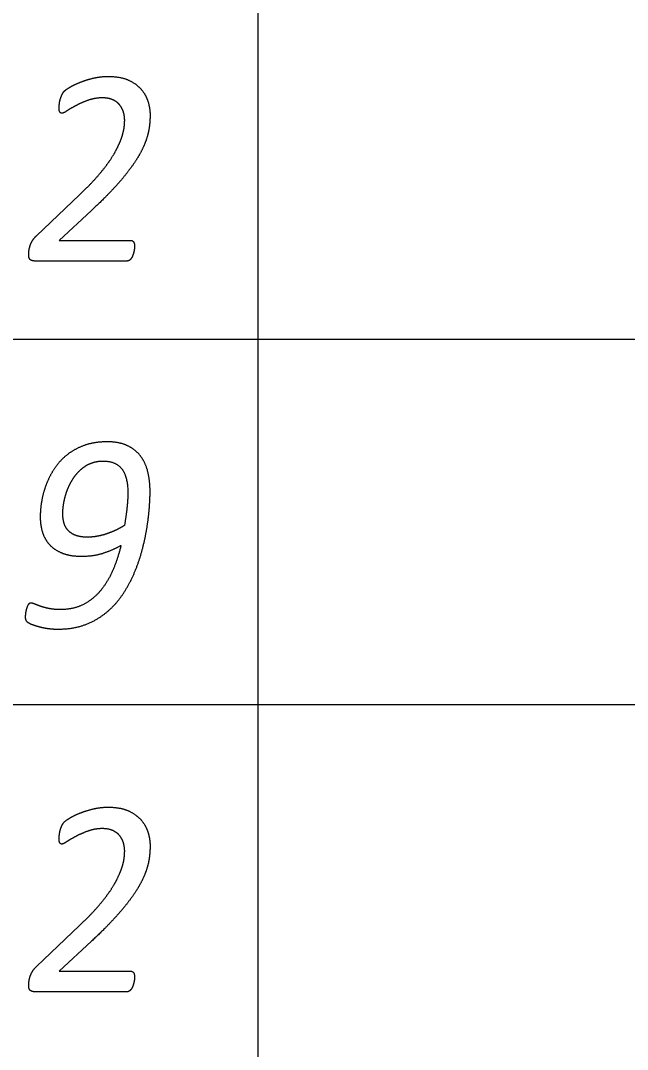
# Model space of a CAD drawing. Extents: x -14196 to 143, y -6096 to 28.
# Drawn here: x 92.657 to 93.072, y -5.315 to -4.611 of the extents above; entities that cross this region are included whole.
import ezdxf

# ---------------------------------------------------------------- set-up
doc = ezdxf.new("R2010")
doc.units = 0
doc.layers.add('RS_Raster1', color=7, linetype='Continuous')
doc.layers.add('SH_Text', color=7, linetype='Continuous')

msp = doc.modelspace()

# ---------------------------------------------------------------- linework, layer by layer
at = {"layer": 'RS_Raster1'}
for p, q in [((92.81953, -8.32886), (92.81953, -3.53711)), ((81.09453, -4.82886), (94.54453, -4.82886)), ((81.09453, -5.07886), (94.54453, -5.07886))]:
    msp.add_line(p, q, dxfattribs=at)
at = {"layer": 'SH_Text'}
for p, q in [((92.6678, -4.75804), (92.69728, -4.73)), ((92.73494, -4.76517), (92.73494, -4.76517)), ((92.72989, -4.7753), (92.66658, -4.7753)), ((92.68581, -4.94818), (92.68581, -4.94818)), ((92.67037, -4.95033), (92.67037, -4.95033)), ((92.6678, -5.25804), (92.69728, -5.23)), ((92.73494, -5.26517), (92.73494, -5.26517)), ((92.72989, -5.2753), (92.66658, -5.2753))]:
    msp.add_line(p, q, dxfattribs=at)
for points in [[(92.70542, -4.74068), (92.68324, -4.76122), (92.73219, -4.76122)], [(92.70542, -5.24068), (92.68324, -5.26122), (92.73219, -5.26122)]]:
    msp.add_lwpolyline(points, dxfattribs=at)
for points in [[(92.6906, -4.65643), (92.69348, -4.65469), (92.69755, -4.65306)], [(92.69755, -4.65306), (92.70162, -4.65142), (92.70657, -4.65021)], [(92.70657, -4.65021), (92.71153, -4.64901), (92.71684, -4.64901)], [(92.71684, -4.64901), (92.72534, -4.64901), (92.73092, -4.65161)], [(92.73092, -4.65161), (92.73649, -4.6542), (92.73972, -4.65815)], [(92.68565, -4.66081), (92.68613, -4.6599), (92.68675, -4.65922)], [(92.68675, -4.65922), (92.68773, -4.65816), (92.6906, -4.65643)], [(92.73972, -4.65815), (92.74296, -4.66209), (92.74424, -4.66671)], [(92.68335, -4.6688), (92.68348, -4.66789), (92.68362, -4.66683)], [(92.68362, -4.66683), (92.68375, -4.66577), (92.68406, -4.66471)], [(92.68406, -4.66471), (92.68437, -4.66365), (92.68476, -4.66269)], [(92.68476, -4.66269), (92.68516, -4.66173), (92.68565, -4.66081)], [(92.7032, -4.66531), (92.6986, -4.66695), (92.69489, -4.66891)], [(92.71285, -4.66368), (92.7078, -4.66368), (92.7032, -4.66531)], [(92.72049, -4.66522), (92.71747, -4.66368), (92.71285, -4.66368)], [(92.72516, -4.66905), (92.72352, -4.66675), (92.72049, -4.66522)], [(92.74424, -4.66671), (92.74552, -4.67133), (92.74552, -4.67546)], [(92.68322, -4.67049), (92.68322, -4.66972), (92.68335, -4.6688)], [(92.68375, -4.67328), (92.68322, -4.67232), (92.68322, -4.67049)], [(92.68516, -4.67425), (92.68427, -4.67425), (92.68375, -4.67328)], [(92.68865, -4.67256), (92.68613, -4.67425), (92.68516, -4.67425)], [(92.69489, -4.66891), (92.69117, -4.67088), (92.68865, -4.67256)], [(92.72747, -4.67399), (92.72681, -4.67135), (92.72516, -4.66905)], [(92.72814, -4.67892), (92.72814, -4.67662), (92.72747, -4.67399)], [(92.72778, -4.68397), (92.72814, -4.68114), (92.72814, -4.67892)], [(92.74552, -4.67546), (92.74552, -4.67941), (92.74499, -4.68354)], [(92.72628, -4.69027), (92.72743, -4.68681), (92.72778, -4.68397)], [(92.74499, -4.68354), (92.74446, -4.68768), (92.74291, -4.69225)], [(92.72308, -4.69792), (92.72512, -4.69374), (92.72628, -4.69027)], [(92.74291, -4.69225), (92.74136, -4.69682), (92.73857, -4.70191)], [(92.71763, -4.70706), (92.72105, -4.7021), (92.72308, -4.69792)], [(92.73857, -4.70191), (92.73579, -4.70701), (92.73131, -4.71293)], [(92.70921, -4.71773), (92.71422, -4.71201), (92.71763, -4.70706)], [(92.73131, -4.71293), (92.72684, -4.71884), (92.72052, -4.72572)], [(92.69728, -4.73), (92.7042, -4.72346), (92.70921, -4.71773)], [(92.72052, -4.72572), (92.71419, -4.7326), (92.70542, -4.74068)], [(92.66488, -4.76166), (92.66594, -4.75978), (92.6678, -4.75804)], [(92.66262, -4.76875), (92.66275, -4.7672), (92.66328, -4.76537)], [(92.66328, -4.76537), (92.66382, -4.76354), (92.66488, -4.76166)], [(92.73219, -4.76122), (92.7337, -4.76122), (92.73432, -4.76242)], [(92.73432, -4.76242), (92.73494, -4.76363), (92.73494, -4.76517)], [(92.73494, -4.76517), (92.73494, -4.76575), (92.73481, -4.76681)], [(92.66249, -4.77125), (92.66249, -4.77029), (92.66262, -4.76875)], [(92.66271, -4.77294), (92.66249, -4.77222), (92.66249, -4.77125)], [(92.73375, -4.77125), (92.73335, -4.77241), (92.73277, -4.77328)], [(92.73441, -4.76898), (92.73415, -4.77009), (92.73375, -4.77125)], [(92.73481, -4.76681), (92.73468, -4.76787), (92.73441, -4.76898)], [(92.66338, -4.77419), (92.66293, -4.77366), (92.66271, -4.77294)], [(92.66462, -4.77501), (92.66382, -4.77472), (92.66338, -4.77419)], [(92.66658, -4.7753), (92.66542, -4.7753), (92.66462, -4.77501)], [(92.73149, -4.77472), (92.73078, -4.7753), (92.72989, -4.7753)], [(92.73277, -4.77328), (92.7322, -4.77414), (92.73149, -4.77472)], [(92.71616, -4.89901), (92.70768, -4.89901), (92.701, -4.90132)], [(92.72978, -4.90156), (92.72423, -4.89901), (92.71616, -4.89901)], [(92.701, -4.90132), (92.69433, -4.90363), (92.6892, -4.90758)], [(92.73887, -4.90863), (92.73532, -4.90411), (92.72978, -4.90156)], [(92.6892, -4.90758), (92.68407, -4.91153), (92.68054, -4.91668)], [(92.70493, -4.91375), (92.70882, -4.91216), (92.71351, -4.91216)], [(92.71351, -4.91216), (92.72168, -4.91216), (92.72599, -4.91731)], [(92.74397, -4.91946), (92.74242, -4.91316), (92.73887, -4.90863)], [(92.68054, -4.91668), (92.677, -4.92183), (92.67475, -4.92751)], [(92.69262, -4.92453), (92.69493, -4.92092), (92.69798, -4.91813)], [(92.69798, -4.91813), (92.70103, -4.91533), (92.70493, -4.91375)], [(92.72599, -4.91731), (92.7303, -4.92246), (92.7303, -4.93431)], [(92.74552, -4.93317), (92.74552, -4.92576), (92.74397, -4.91946)], [(92.67475, -4.92751), (92.67249, -4.93319), (92.67143, -4.93912)], [(92.68882, -4.93219), (92.69032, -4.92815), (92.69262, -4.92453)], [(92.68656, -4.94033), (92.68732, -4.93624), (92.68882, -4.93219)], [(92.7303, -4.93431), (92.7303, -4.93855), (92.72972, -4.94404)], [(92.74512, -4.94294), (92.74552, -4.93692), (92.74552, -4.93317)], [(92.67143, -4.93912), (92.67037, -4.94504), (92.67037, -4.95033)], [(92.68581, -4.94818), (92.68581, -4.94443), (92.68656, -4.94033)], [(92.68669, -4.95473), (92.68581, -4.95175), (92.68581, -4.94818)], [(92.72972, -4.94404), (92.72915, -4.94953), (92.728, -4.95618)], [(92.74362, -4.95626), (92.74473, -4.94895), (92.74512, -4.94294)], [(92.67037, -4.95033), (92.67037, -4.95602), (92.67191, -4.96093)], [(92.68961, -4.95984), (92.68758, -4.95772), (92.68669, -4.95473)], [(92.67191, -4.96093), (92.67346, -4.96584), (92.67686, -4.9695)], [(92.69488, -4.96311), (92.69165, -4.96196), (92.68961, -4.95984)], [(92.71606, -4.96191), (92.71282, -4.96302), (92.7094, -4.96364)], [(92.72232, -4.95936), (92.7193, -4.9608), (92.71606, -4.96191)], [(92.728, -4.95618), (92.72533, -4.95791), (92.72232, -4.95936)], [(92.74047, -4.97171), (92.74251, -4.96358), (92.74362, -4.95626)], [(92.67686, -4.9695), (92.68026, -4.97316), (92.68565, -4.97523)], [(92.7027, -4.96427), (92.6981, -4.96427), (92.69488, -4.96311)], [(92.7094, -4.96364), (92.70599, -4.96427), (92.7027, -4.96427)], [(92.71371, -4.97508), (92.72037, -4.97287), (92.72561, -4.96988)], [(92.72561, -4.96988), (92.72348, -4.97882), (92.72007, -4.9868)], [(92.68565, -4.97523), (92.69103, -4.9773), (92.69863, -4.9773)], [(92.69863, -4.9773), (92.70706, -4.9773), (92.71371, -4.97508)], [(92.73516, -4.98773), (92.73844, -4.97984), (92.74047, -4.97171)], [(92.72007, -4.9868), (92.71666, -4.99477), (92.71165, -5.00078)], [(92.72723, -5.00274), (92.73188, -4.99562), (92.73516, -4.98773)], [(92.71165, -5.00078), (92.70664, -5.00678), (92.6999, -5.01029)], [(92.7162, -5.0153), (92.72258, -5.00986), (92.72723, -5.00274)], [(92.66166, -5.0113), (92.66126, -5.01217), (92.66095, -5.01322)], [(92.66263, -5.0099), (92.66205, -5.01043), (92.66166, -5.0113)], [(92.66399, -5.00938), (92.6632, -5.00938), (92.66263, -5.0099)], [(92.6666, -5.01005), (92.66497, -5.00938), (92.66399, -5.00938)], [(92.6707, -5.01159), (92.66823, -5.01072), (92.6666, -5.01005)], [(92.67653, -5.01313), (92.67318, -5.01245), (92.6707, -5.01159)], [(92.6999, -5.01029), (92.69316, -5.0138), (92.68421, -5.0138)], [(92.6602, -5.01741), (92.66011, -5.01842), (92.66011, -5.0189)], [(92.66011, -5.0189), (92.66011, -5.02063), (92.66086, -5.0216)], [(92.66046, -5.01534), (92.66029, -5.0164), (92.6602, -5.01741)], [(92.66095, -5.01322), (92.66064, -5.01428), (92.66046, -5.01534)], [(92.68421, -5.0138), (92.67989, -5.0138), (92.67653, -5.01313)], [(92.70149, -5.02396), (92.70982, -5.02073), (92.7162, -5.0153)], [(92.66086, -5.0216), (92.66161, -5.02256), (92.66364, -5.02352)], [(92.66364, -5.02352), (92.66532, -5.0242), (92.66744, -5.02487)], [(92.66744, -5.02487), (92.66956, -5.02554), (92.67194, -5.02607)], [(92.67194, -5.02607), (92.67432, -5.0266), (92.67701, -5.02689)], [(92.68262, -5.02718), (92.69316, -5.02718), (92.70149, -5.02396)], [(92.67701, -5.02689), (92.67971, -5.02718), (92.68262, -5.02718)], [(92.69755, -5.15306), (92.70162, -5.15142), (92.70657, -5.15021)], [(92.70657, -5.15021), (92.71153, -5.14901), (92.71684, -5.14901)], [(92.71684, -5.14901), (92.72534, -5.14901), (92.73092, -5.15161)], [(92.73092, -5.15161), (92.73649, -5.1542), (92.73972, -5.15815)], [(92.68565, -5.16081), (92.68613, -5.1599), (92.68675, -5.15922)], [(92.68675, -5.15922), (92.68773, -5.15816), (92.6906, -5.15643)], [(92.6906, -5.15643), (92.69348, -5.15469), (92.69755, -5.15306)], [(92.73972, -5.15815), (92.74296, -5.16209), (92.74424, -5.16671)], [(92.68335, -5.1688), (92.68348, -5.16789), (92.68362, -5.16683)], [(92.68362, -5.16683), (92.68375, -5.16577), (92.68406, -5.16471)], [(92.68406, -5.16471), (92.68437, -5.16365), (92.68476, -5.16269)], [(92.68476, -5.16269), (92.68516, -5.16173), (92.68565, -5.16081)], [(92.7032, -5.16531), (92.6986, -5.16695), (92.69489, -5.16891)], [(92.71285, -5.16368), (92.7078, -5.16368), (92.7032, -5.16531)], [(92.72049, -5.16522), (92.71747, -5.16368), (92.71285, -5.16368)], [(92.72516, -5.16905), (92.72352, -5.16675), (92.72049, -5.16522)], [(92.74424, -5.16671), (92.74552, -5.17133), (92.74552, -5.17546)], [(92.68322, -5.17049), (92.68322, -5.16972), (92.68335, -5.1688)], [(92.68375, -5.17328), (92.68322, -5.17232), (92.68322, -5.17049)], [(92.68516, -5.17425), (92.68427, -5.17425), (92.68375, -5.17328)], [(92.68865, -5.17256), (92.68613, -5.17425), (92.68516, -5.17425)], [(92.69489, -5.16891), (92.69117, -5.17088), (92.68865, -5.17256)], [(92.72747, -5.17399), (92.72681, -5.17135), (92.72516, -5.16905)], [(92.72814, -5.17892), (92.72814, -5.17662), (92.72747, -5.17399)], [(92.72778, -5.18397), (92.72814, -5.18114), (92.72814, -5.17892)], [(92.74552, -5.17546), (92.74552, -5.17941), (92.74499, -5.18354)], [(92.72628, -5.19027), (92.72743, -5.18681), (92.72778, -5.18397)], [(92.74499, -5.18354), (92.74446, -5.18768), (92.74291, -5.19225)], [(92.72308, -5.19792), (92.72512, -5.19374), (92.72628, -5.19027)], [(92.74291, -5.19225), (92.74136, -5.19682), (92.73857, -5.20191)], [(92.71763, -5.20706), (92.72105, -5.2021), (92.72308, -5.19792)], [(92.73857, -5.20191), (92.73579, -5.20701), (92.73131, -5.21293)], [(92.70921, -5.21773), (92.71422, -5.21201), (92.71763, -5.20706)], [(92.73131, -5.21293), (92.72684, -5.21884), (92.72052, -5.22572)], [(92.69728, -5.23), (92.7042, -5.22346), (92.70921, -5.21773)], [(92.72052, -5.22572), (92.71419, -5.2326), (92.70542, -5.24068)], [(92.66488, -5.26166), (92.66594, -5.25978), (92.6678, -5.25804)], [(92.66262, -5.26875), (92.66275, -5.2672), (92.66328, -5.26537)], [(92.66328, -5.26537), (92.66382, -5.26354), (92.66488, -5.26166)], [(92.73219, -5.26122), (92.7337, -5.26122), (92.73432, -5.26242)], [(92.73432, -5.26242), (92.73494, -5.26363), (92.73494, -5.26517)], [(92.73494, -5.26517), (92.73494, -5.26575), (92.73481, -5.26681)], [(92.66249, -5.27125), (92.66249, -5.27029), (92.66262, -5.26875)], [(92.66271, -5.27294), (92.66249, -5.27222), (92.66249, -5.27125)], [(92.73375, -5.27125), (92.73335, -5.27241), (92.73277, -5.27328)], [(92.73441, -5.26898), (92.73415, -5.27009), (92.73375, -5.27125)], [(92.73481, -5.26681), (92.73468, -5.26787), (92.73441, -5.26898)], [(92.66338, -5.27419), (92.66293, -5.27366), (92.66271, -5.27294)], [(92.66462, -5.27501), (92.66382, -5.27472), (92.66338, -5.27419)], [(92.66658, -5.2753), (92.66542, -5.2753), (92.66462, -5.27501)], [(92.73149, -5.27472), (92.73078, -5.2753), (92.72989, -5.2753)], [(92.73277, -5.27328), (92.7322, -5.27414), (92.73149, -5.27472)]]:
    msp.add_open_spline(points, degree=2, dxfattribs=at)

doc.saveas('drawing.dxf')
